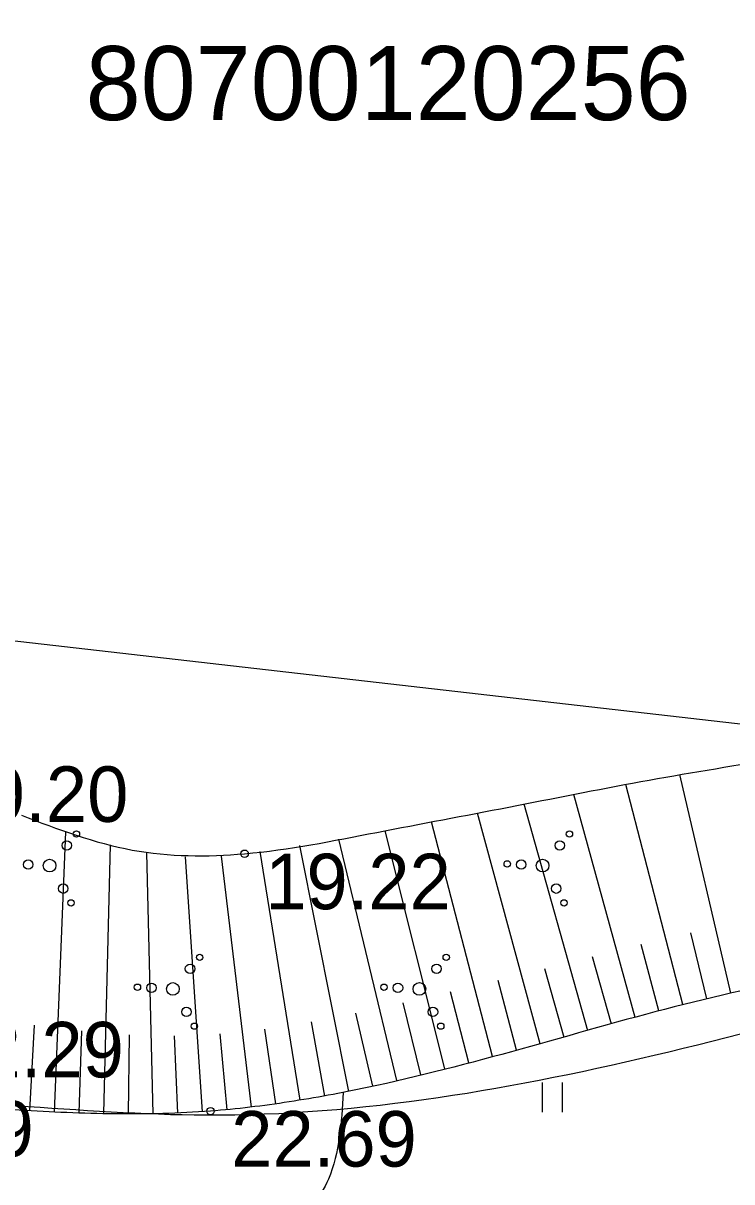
# Model space of a CAD drawing. Extents: x 521824 to 524158, y 294774 to 296228.
# Drawn here: x 522049.46 to 522063.84, y 296028.59 to 296052.08 of the extents above; entities that cross this region are included whole.
import ezdxf

# ---------------------------------------------------------------- set-up
doc = ezdxf.new("R2010")
doc.units = 0
for name, color, linetype in [('HIDG_PLIN_####_####_#', 7, 'Continuous'), ('RAMI_UZMR_####_####_#', 7, 'Continuous'), ('RELJ_AATZ_####_TKST_#', 7, 'Continuous'), ('RELJ_ELEM_####_####_#', 7, 'Continuous'), ('RELJ_HORZ_PAMT_####_#', 7, 'Continuous'), ('RELJ_NOGA_####_####_#', 7, 'Continuous'), ('ROBZ_UZMR_####_TKST_#', 7, 'Continuous'), ('TERT_ELEM_####_####_#', 7, 'Continuous'), ('TERT_KONT_####_####_#', 7, 'Continuous')]:
    doc.layers.add(name, color=color, linetype=linetype)

msp = doc.modelspace()

# ---------------------------------------------------------------- linework, layer by layer
at = {"layer": 'HIDG_PLIN_####_####_#'}
msp.add_spline([(522049.427, 296036.019), (522051.676, 296035.315), (522053.955, 296035.24), (522056.634, 296035.673), (522059.312, 296036.185), (522061.993, 296036.703), (522064.682, 296037.155), (522072.346, 296038.31), (522080.041, 296039.254), (522082.383, 296039.403), (522084.729, 296039.447), (522089.428, 296039.354), (522094.127, 296039.24), (522098.816, 296039.367), (522103.922, 296039.767), (522109.025, 296040.205), (522114.13, 296040.641), (522119.237, 296041.034), (522140.361, 296042.353), (522146.42, 296042.519), (522152.486, 296042.453), (522158.555, 296042.404), (522161.588, 296042.465), (522164.619, 296042.625), (522170.455, 296046.167), (522171.081, 296047.396)], degree=3, dxfattribs=at)
at = {"layer": 'RAMI_UZMR_####_####_#'}
msp.add_lwpolyline([(522023.729, 296021.723), (522015.468, 296031.834), (522031.173, 296049.489), (522037.438, 296043.035), (522045.257, 296040.016), (522064.856, 296037.774), (522081.006, 296041.17), (522170.455, 296046.167), (522192.824, 296044.95), (522215.986, 296046.637), (522238.336, 296053.36), (522285.718, 296059.481)], dxfattribs=at)
at = {"layer": 'RELJ_ELEM_####_####_#'}
for centre in [(522053.955, 296035.24), (522053.265, 296030.022)]:
    msp.add_circle(centre, 0.075, dxfattribs=at)
at = {"layer": 'RELJ_HORZ_PAMT_####_#'}
msp.add_spline([(522055.956, 296030.396), (522055.654, 296028.645), (522054.977, 296027.544), (522054.667, 296027.019), (522054.437, 296026.543), (522054.115, 296025.786), (522054.194, 296024.922), (522054.687, 296024.419), (522055.724, 296020.873)], degree=3, dxfattribs=at)
at = {"layer": 'RELJ_NOGA_####_####_#'}
for p, q in [((522062.844, 296032.18), (522061.687, 296036.645)), ((522063.815, 296032.416), (522062.784, 296036.846)), ((522061.878, 296031.921), (522060.634, 296036.441)), ((522060.915, 296031.651), (522059.626, 296036.246)), ((522059.951, 296031.384), (522058.678, 296036.064)), ((522058.016, 296030.881), (522056.809, 296035.707)), ((522058.985, 296031.128), (522057.748, 296035.886)), ((522050.102, 296030.003), (522050.33, 296035.681)), ((522057.045, 296030.642), (522055.866, 296035.535)), ((522051.101, 296029.97), (522051.236, 296035.418)), ((522052.101, 296029.965), (522051.973, 296035.259)), ((522055.085, 296030.244), (522054.271, 296035.286)), ((522056.07, 296030.419), (522055.076, 296035.406)), ((522053.1, 296030.01), (522052.755, 296035.179)), ((522054.096, 296030.103), (522053.488, 296035.19)), ((522063.329, 296032.301), (522063.004, 296033.636)), ((522062.36, 296032.052), (522061.999, 296033.399)), ((522061.396, 296031.786), (522061.013, 296033.153)), ((522060.434, 296031.517), (522060.047, 296032.907)), ((522059.468, 296031.255), (522059.096, 296032.671)), ((522058.501, 296031.003), (522058.134, 296032.441)), ((522057.531, 296030.76), (522057.171, 296032.217)), ((522056.558, 296030.527), (522056.212, 296032.006)), ((522049.602, 296030.026), (522049.696, 296031.766)), ((522055.579, 296030.326), (522055.31, 296031.832)), ((522050.601, 296029.985), (522050.654, 296031.652)), ((522051.601, 296029.961), (522051.618, 296031.568)), ((522052.601, 296029.982), (522052.532, 296031.549)), ((522053.598, 296030.05), (522053.456, 296031.587)), ((522054.591, 296030.168), (522054.368, 296031.685))]:
    msp.add_line(p, q, dxfattribs=at)
msp.add_spline([(522175.448, 296046.891), (522175.236, 296045.622), (522174.436, 296043.939), (522173.76, 296043.126), (522173.02, 296042.421), (522171.292, 296041.359), (522166.958, 296040.08), (522163.372, 296039.34), (522159.787, 296038.656), (522152.587, 296037.951), (522149.62, 296038.078), (522146.651, 296038.377), (522143.681, 296038.705), (522140.71, 296038.919), (522138.088, 296039.058), (522135.458, 296039.195), (522130.234, 296038.941), (522119.737, 296037.086), (522107.826, 296034.933), (522103.703, 296034.297), (522101.633, 296034.066), (522099.568, 296033.904), (522097.141, 296034.039), (522094.718, 296034.534), (522092.294, 296035.081), (522089.866, 296035.374), (522087.597, 296035.415), (522085.316, 296035.402), (522080.758, 296035.107), (522065.806, 296032.84), (522062.669, 296032.134), (522059.56, 296031.279), (522056.438, 296030.499), (522054.86, 296030.209), (522053.265, 296030.022), (522051.323, 296029.965), (522049.381, 296030.038), (522048.367, 296030.099)], degree=3, dxfattribs=at)
at = {"layer": 'TERT_ELEM_####_####_#'}
for p, q in [((522060, 296030), (522060, 296030.6)), ((522060.4, 296030), (522060.4, 296030.6))]:
    msp.add_line(p, q, dxfattribs=at)
for centre, radius in [((522050.544, 296035.639), 0.064), ((522060.544, 296035.639), 0.064), ((522050.348, 296035.408), 0.096), ((522060.348, 296035.408), 0.096), ((522049.566, 296035.021), 0.096), ((522050, 296035), 0.128), ((522059.282, 296035.034), 0.064), ((522059.566, 296035.021), 0.096), ((522060, 296035), 0.128), ((522050.276, 296034.533), 0.096), ((522060.276, 296034.533), 0.096), ((522050.434, 296034.244), 0.064), ((522060.434, 296034.244), 0.064), ((522053.044, 296033.139), 0.064), ((522058.044, 296033.139), 0.064), ((522052.848, 296032.908), 0.096), ((522057.848, 296032.908), 0.096), ((522051.782, 296032.534), 0.064), ((522052.066, 296032.521), 0.096), ((522052.5, 296032.5), 0.128), ((522056.782, 296032.534), 0.064), ((522057.066, 296032.521), 0.096), ((522057.5, 296032.5), 0.128), ((522052.776, 296032.033), 0.096), ((522057.776, 296032.033), 0.096), ((522052.934, 296031.744), 0.064), ((522057.934, 296031.744), 0.064)]:
    msp.add_circle(centre, radius, dxfattribs=at)
at = {"layer": 'TERT_KONT_####_####_#'}
msp.add_spline([(522170.455, 296046.167), (522166.971, 296040.032), (522160.902, 296038.756), (522150.961, 296037.91), (522139.124, 296038.986), (522130.183, 296038.986), (522119.642, 296036.952), (522107.601, 296034.893), (522099.464, 296033.988), (522089.549, 296035.372), (522071.922, 296033.706), (522053.168, 296029.937), (522045.456, 296030.245), (522037.77, 296029.989), (522034.696, 296030.911), (522029.11, 296035.756), (522025.319, 296040.422), (522023.126, 296042.473)], degree=3, dxfattribs=at)

# ---------------------------------------------------------------- texts
at = {"layer": 'RELJ_AATZ_####_TKST_#'}
for s, p in [(' 19.20', (522047.415, 296035.886)), (' 19.22', (522053.955, 296034.115)), (' 22.29', (522047.324, 296030.705)), (' 22.99', (522045.496, 296029.1)), (' 22.69', (522053.265, 296028.897))]:
    msp.add_text(s, height=1.125, dxfattribs=at).set_placement(p)
at = {"layer": 'ROBZ_UZMR_####_TKST_#'}
msp.add_text('80700120256', height=1.5, dxfattribs=at).set_placement((522050.732, 296050.115))

doc.saveas('drawing.dxf')
